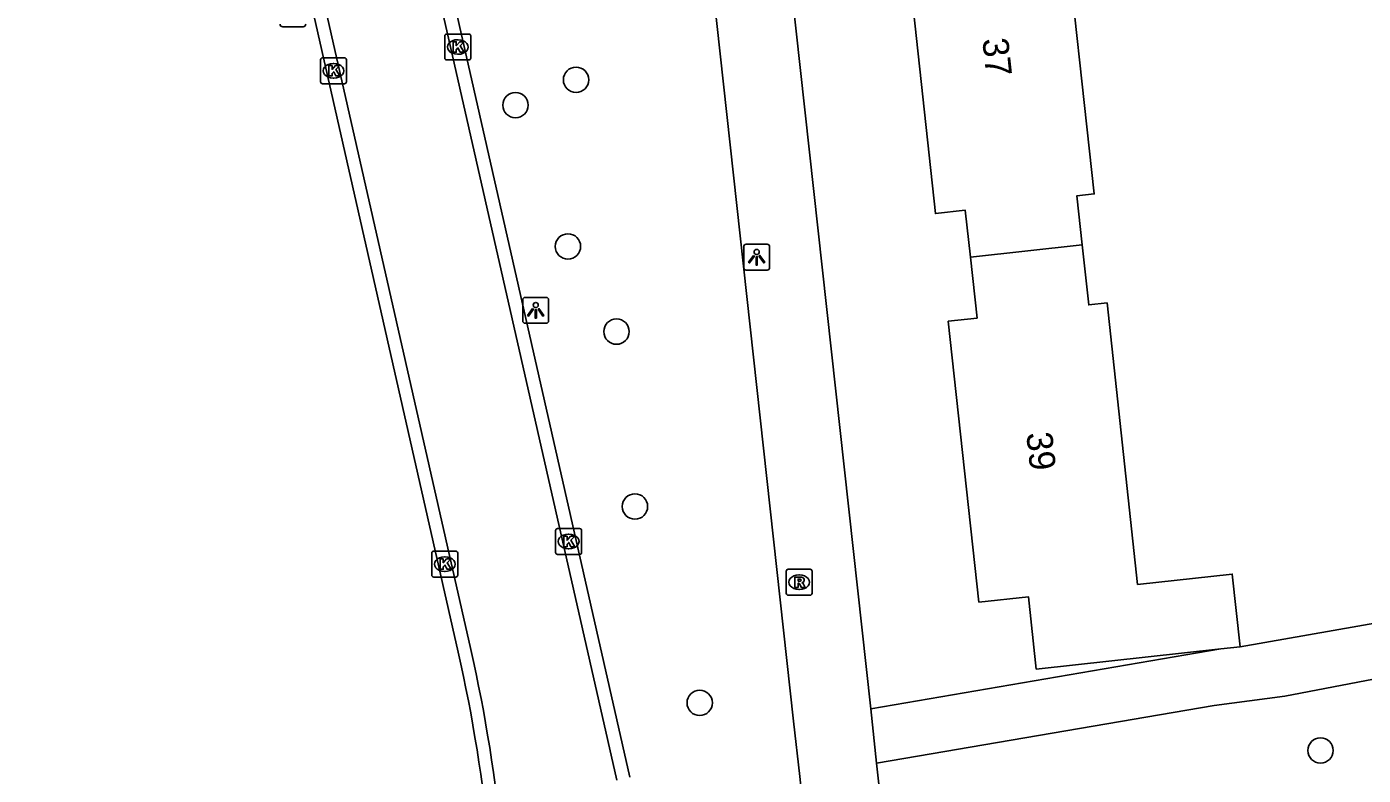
# Model space of a CAD drawing. Extents: x 162675 to 163482, y 379761 to 381227.
# Drawn here: x 162905.2 to 162956.8, y 380352.7 to 380381.6 of the extents above; entities that cross this region are included whole.
import ezdxf

# ---------------------------------------------------------------- set-up
doc = ezdxf.new("R2010")
doc.units = 0
for name, color, linetype in [('IMGEO_Afvalbak', 7, 'Continuous'), ('IMGEO_Boom', 7, 'Continuous'), ('IMGEO_Kolk', 7, 'Continuous'), ('IMGEO_Lichtpunt', 7, 'Continuous'), ('IMGEO_Pand', 7, 'Continuous'), ('IMGEO_Pand_nummerreeks', 7, 'Continuous'), ('IMGEO_Rijbaan_lokaal_gesloten', 7, 'Continuous'), ('IMGEO_Rijbaan_lokaal_open', 7, 'Continuous'), ('IMGEO_Rioolput', 7, 'Continuous'), ('IMGEO_Voetpad_open', 7, 'Continuous')]:
    doc.layers.add(name, color=color, linetype=linetype)

msp = doc.modelspace()

# ---------------------------------------------------------------- linework, layer by layer
at = {"layer": 'IMGEO_Afvalbak'}
for p, q in [((162915.851, 380381.572), (162915.061, 380381.572)), ((162915.061, 380381.572), (162915.851, 380381.572))]:
    msp.add_line(p, q, dxfattribs=at)
for centre, start, end in [((162915.061, 380381.672), 180, 270), ((162915.061, 380381.672), 180, 270), ((162915.851, 380381.672), 270, 0), ((162915.851, 380381.672), 270, 0)]:
    msp.add_arc(centre, 0.1, start, end, dxfattribs=at)
at = {"layer": 'IMGEO_Boom'}
for centre in [(162926.38, 380379.528), (162924.044, 380378.552), (162926.067, 380373.104), (162927.941, 380369.82), (162928.652, 380363.079), (162931.15, 380355.51), (162955.105, 380353.675)]:
    msp.add_circle(centre, 0.489, dxfattribs=at)
at = {"layer": 'IMGEO_Kolk'}
for p, q in [((162921.316, 380380.366), (162921.316, 380381.218)), ((162921.391, 380381.292), (162922.243, 380381.292)), ((162922.317, 380381.218), (162922.317, 380380.366)), ((162921.804, 380381.072), (162921.829, 380381.072)), ((162916.52, 380379.45), (162916.52, 380380.302)), ((162916.595, 380380.376), (162917.447, 380380.376)), ((162917.521, 380380.302), (162917.521, 380379.45)), ((162922.243, 380380.292), (162921.391, 380380.292)), ((162921.827, 380380.512), (162921.802, 380380.512)), ((162917.008, 380380.156), (162917.033, 380380.156)), ((162917.447, 380379.376), (162916.595, 380379.376)), ((162917.031, 380379.596), (162917.006, 380379.596)), ((162925.592, 380361.304), (162925.592, 380362.156)), ((162925.667, 380362.23), (162926.519, 380362.23)), ((162926.593, 380362.156), (162926.593, 380361.304)), ((162926.08, 380362.01), (162926.105, 380362.01)), ((162920.813, 380360.433), (162920.813, 380361.285)), ((162920.888, 380361.359), (162921.74, 380361.359)), ((162921.301, 380361.139), (162921.326, 380361.139)), ((162921.814, 380361.285), (162921.814, 380360.433)), ((162926.519, 380361.23), (162925.667, 380361.23)), ((162926.103, 380361.45), (162926.078, 380361.45)), ((162921.324, 380360.579), (162921.299, 380360.579)), ((162921.74, 380360.359), (162920.888, 380360.359))]:
    msp.add_line(p, q, dxfattribs=at)
for points in [[(162921.316, 380380.366), (162921.316, 380381.218)], [(162921.391, 380381.292), (162922.243, 380381.292)], [(162922.317, 380381.218), (162922.317, 380380.366)], [(162921.637, 380380.992), (162921.76, 380380.992), (162921.76, 380380.841), (162921.89, 380380.992), (162922.054, 380380.992), (162921.908, 380380.841), (162922.061, 380380.592), (162921.909, 380380.592), (162921.824, 380380.756), (162921.76, 380380.689), (162921.76, 380380.592), (162921.637, 380380.592), (162921.637, 380380.992)], [(162916.52, 380379.45), (162916.52, 380380.302)], [(162916.595, 380380.376), (162917.447, 380380.376)], [(162917.521, 380380.302), (162917.521, 380379.45)], [(162922.243, 380380.292), (162921.391, 380380.292)], [(162916.841, 380380.076), (162916.964, 380380.076), (162916.964, 380379.925), (162917.094, 380380.076), (162917.258, 380380.076), (162917.112, 380379.925), (162917.265, 380379.676), (162917.113, 380379.676), (162917.028, 380379.84), (162916.964, 380379.773), (162916.964, 380379.676), (162916.841, 380379.676), (162916.841, 380380.076)], [(162917.447, 380379.376), (162916.595, 380379.376)], [(162925.592, 380361.304), (162925.592, 380362.156)], [(162925.667, 380362.23), (162926.519, 380362.23)], [(162926.593, 380362.156), (162926.593, 380361.304)], [(162925.913, 380361.93), (162926.036, 380361.93), (162926.036, 380361.779), (162926.166, 380361.93), (162926.33, 380361.93), (162926.184, 380361.779), (162926.337, 380361.53), (162926.185, 380361.53), (162926.1, 380361.694), (162926.036, 380361.627), (162926.036, 380361.53), (162925.913, 380361.53), (162925.913, 380361.93)], [(162920.813, 380360.433), (162920.813, 380361.285)], [(162920.888, 380361.359), (162921.74, 380361.359)], [(162921.814, 380361.285), (162921.814, 380360.433)], [(162926.519, 380361.23), (162925.667, 380361.23)], [(162921.134, 380361.059), (162921.257, 380361.059), (162921.257, 380360.908), (162921.387, 380361.059), (162921.551, 380361.059), (162921.405, 380360.908), (162921.558, 380360.659), (162921.406, 380360.659), (162921.321, 380360.823), (162921.257, 380360.756), (162921.257, 380360.659), (162921.134, 380360.659), (162921.134, 380361.059)], [(162921.74, 380360.359), (162920.888, 380360.359)]]:
    msp.add_lwpolyline(points, dxfattribs=at)
for centre, start, end in [((162921.393, 380381.216), 91.552, 178.448), ((162921.393, 380381.216), 91.552, 178.448), ((162922.241, 380381.216), 1.552, 88.448), ((162922.241, 380381.216), 1.552, 88.448), ((162916.597, 380380.3), 91.552, 178.448), ((162916.597, 380380.3), 91.552, 178.448), ((162917.445, 380380.3), 1.552, 88.448), ((162917.445, 380380.3), 1.552, 88.448), ((162921.393, 380380.368), 181.552, 268.448), ((162921.393, 380380.368), 181.552, 268.448), ((162922.241, 380380.368), 271.552, 358.448), ((162922.241, 380380.368), 271.552, 358.448), ((162916.597, 380379.452), 181.552, 268.448), ((162916.597, 380379.452), 181.552, 268.448), ((162917.445, 380379.452), 271.552, 358.448), ((162917.445, 380379.452), 271.552, 358.448), ((162925.669, 380362.154), 91.552, 178.448), ((162925.669, 380362.154), 91.552, 178.448), ((162926.517, 380362.154), 1.552, 88.448), ((162926.517, 380362.154), 1.552, 88.448), ((162920.89, 380361.283), 91.552, 178.448), ((162920.89, 380361.283), 91.552, 178.448), ((162921.738, 380361.283), 1.552, 88.448), ((162921.738, 380361.283), 1.552, 88.448), ((162925.669, 380361.306), 181.552, 268.448), ((162925.669, 380361.306), 181.552, 268.448), ((162926.517, 380361.306), 271.552, 358.448), ((162926.517, 380361.306), 271.552, 358.448), ((162920.89, 380360.435), 181.552, 268.448), ((162920.89, 380360.435), 181.552, 268.448), ((162921.738, 380360.435), 271.552, 358.448), ((162921.738, 380360.435), 271.552, 358.448)]:
    msp.add_arc(centre, 0.0765, start, end, dxfattribs=at)
for centre, major_axis, ratio, start_param, end_param in [((162921.803, 380380.792), (-0.387, 0.002), 0.722429, 4.712389, 7.853982), ((162921.828, 380380.792), (-0.39, 0.002), 0.717154, 1.570796, 4.712389), ((162917.007, 380379.876), (-0.387, 0.002), 0.722429, 4.712389, 7.853982), ((162917.032, 380379.876), (-0.39, 0.002), 0.717154, 1.570796, 4.712389), ((162926.079, 380361.73), (-0.387, 0.002), 0.722429, 4.712389, 7.853982), ((162926.104, 380361.73), (-0.39, 0.002), 0.717154, 1.570796, 4.712389), ((162921.3, 380360.859), (-0.387, 0.002), 0.722429, 4.712389, 7.853982), ((162921.325, 380360.859), (-0.39, 0.002), 0.717154, 1.570796, 4.712389)]:
    msp.add_ellipse(centre, major_axis=major_axis, ratio=ratio, start_param=start_param, end_param=end_param, dxfattribs=at)
at = {"layer": 'IMGEO_Lichtpunt'}
for p, q in [((162932.851, 380373.093), (162932.851, 380372.286)), ((162932.851, 380373.093), (162932.851, 380372.286)), ((162933.753, 380373.188), (162932.945, 380373.188)), ((162933.753, 380373.188), (162932.945, 380373.188)), ((162933.847, 380372.286), (162933.847, 380373.093)), ((162933.847, 380372.286), (162933.847, 380373.093)), ((162932.945, 380372.192), (162933.753, 380372.192)), ((162932.945, 380372.192), (162933.753, 380372.192)), ((162924.326, 380371.047), (162924.326, 380370.24)), ((162924.326, 380371.047), (162924.326, 380370.24)), ((162925.228, 380371.142), (162924.42, 380371.142)), ((162925.228, 380371.142), (162924.42, 380371.142)), ((162925.322, 380370.24), (162925.322, 380371.047)), ((162925.322, 380370.24), (162925.322, 380371.047)), ((162924.42, 380370.146), (162925.228, 380370.146)), ((162924.42, 380370.146), (162925.228, 380370.146))]:
    msp.add_line(p, q, dxfattribs=at)
for points in [[(162933.225, 380372.757), (162933.264, 380372.729), (162933.076, 380372.467), (162933.038, 380372.494), (162933.225, 380372.757)], [(162933.327, 380372.709), (162933.374, 380372.709), (162933.374, 380372.387), (162933.327, 380372.387), (162933.327, 380372.709)], [(162933.437, 380372.729), (162933.475, 380372.756), (162933.662, 380372.494), (162933.623, 380372.466), (162933.437, 380372.729)], [(162924.7, 380370.711), (162924.739, 380370.683), (162924.551, 380370.421), (162924.513, 380370.448), (162924.7, 380370.711)], [(162924.802, 380370.663), (162924.849, 380370.663), (162924.849, 380370.341), (162924.802, 380370.341), (162924.802, 380370.663)], [(162924.912, 380370.683), (162924.95, 380370.71), (162925.137, 380370.448), (162925.098, 380370.42), (162924.912, 380370.683)]]:
    msp.add_lwpolyline(points, dxfattribs=at)
for centre in [(162933.35, 380372.891), (162924.825, 380370.845)]:
    msp.add_circle(centre, 0.0994, dxfattribs=at)
for centre, start, end in [((162932.945, 380373.093), 90, 180), ((162932.945, 380373.093), 90, 180), ((162933.753, 380373.093), 0, 90), ((162933.753, 380373.093), 0, 90), ((162932.945, 380372.286), 180, 270), ((162932.945, 380372.286), 180, 270), ((162933.753, 380372.286), 270, 0), ((162933.753, 380372.286), 270, 360), ((162924.42, 380371.047), 90, 180), ((162924.42, 380371.047), 90, 180), ((162925.228, 380371.047), 0, 90), ((162925.228, 380371.047), 0, 90), ((162924.42, 380370.24), 180, 270), ((162924.42, 380370.24), 180, 270), ((162925.228, 380370.24), 270, 0), ((162925.228, 380370.24), 270, 360)]:
    msp.add_arc(centre, 0.0946, start, end, dxfattribs=at)
at = {"layer": 'IMGEO_Pand'}
for points in [[(162945.909, 380373.16), (162945.703, 380375.057), (162946.371, 380375.13), (162945.155, 380386.295)], [(162939.023, 380385.627), (162940.248, 380374.372), (162941.398, 380374.497), (162941.595, 380372.69)], [(162941.595, 380372.69), (162945.909, 380373.16)], [(162945.909, 380373.16), (162946.16, 380370.851), (162946.868, 380370.928), (162948.049, 380360.077), (162951.696, 380360.474), (162952.002, 380357.671)], [(162951.261, 380357.59), (162944.136, 380356.815), (162943.832, 380359.601), (162941.922, 380359.393), (162940.743, 380370.221), (162941.851, 380370.341), (162941.595, 380372.69)], [(162952.002, 380357.671), (162951.261, 380357.59)]]:
    msp.add_lwpolyline(points, dxfattribs=at)
at = {"layer": 'IMGEO_Rijbaan_lokaal_gesloten'}
for points in [[(162905.664, 380428.582), (162908.696, 380416.996), (162911.256, 380406.295), (162922.323, 380357.573)], [(162927.957, 380352.531), (162914.799, 380410.486)]]:
    msp.add_lwpolyline(points, dxfattribs=at)
msp.add_arc((162861.791, 380344.043), 62.026, 5.47233, 12.59963, dxfattribs=at)
at = {"layer": 'IMGEO_Rijbaan_lokaal_open'}
for points in [[(162921.832, 380357.466), (162910.779, 380406.188), (162907.954, 380417.824), (162905.185, 380428.457)], [(162928.454, 380352.652), (162915.849, 380408.193)]]:
    msp.add_lwpolyline(points, dxfattribs=at)
msp.add_arc((162864.581, 380344.469), 58.708, 5.30803, 12.79041, dxfattribs=at)
at = {"layer": 'IMGEO_Rioolput'}
for p, q in [((162934.487, 380359.735), (162934.487, 380360.587)), ((162934.562, 380360.661), (162935.414, 380360.661)), ((162935.488, 380360.587), (162935.488, 380359.735)), ((162934.975, 380360.441), (162935, 380360.441)), ((162935.414, 380359.661), (162934.562, 380359.661)), ((162934.998, 380359.881), (162934.973, 380359.881))]:
    msp.add_line(p, q, dxfattribs=at)
for points in [[(162934.487, 380359.735), (162934.487, 380360.587)], [(162934.562, 380360.661), (162935.414, 380360.661)], [(162935.488, 380360.587), (162935.488, 380359.735)], [(162935.076, 380360.359), (162934.824, 380360.361), (162934.824, 380359.961)], [(162934.824, 380359.961), (162934.948, 380359.961), (162934.948, 380360.123), (162934.959, 380360.123)], [(162935.002, 380360.28), (162934.948, 380360.28), (162934.948, 380360.199)], [(162934.948, 380360.199), (162935, 380360.199)], [(162935.006, 380360.094), (162935.077, 380359.961), (162935.217, 380359.961), (162935.152, 380360.087)], [(162935.414, 380359.661), (162934.562, 380359.661)]]:
    msp.add_lwpolyline(points, dxfattribs=at)
for centre, radius, start, end in [((162934.564, 380360.585), 0.0765, 91.552, 178.448), ((162934.564, 380360.585), 0.0765, 91.552, 178.448), ((162935.412, 380360.585), 0.0765, 1.552, 88.448), ((162935.412, 380360.585), 0.0765, 1.552, 88.448), ((162934.958, 380360.07), 0.0533, 26.0293, 88.6989), ((162934.984, 380360.388), 0.19, 274.7715, 282.9687), ((162935.008, 380360.184), 0.0964, 77.0061, 93.1865), ((162935.022, 380360.241), 0.0378, 276.6634, 79.6772), ((162935.075, 380360.249), 0.109, 350.3612, 89.416), ((162935.073, 380360.249), 0.112, 277.5842, 350.9817), ((162935.057, 380360.034), 0.108, 29.5134, 73.7905), ((162934.564, 380359.737), 0.0765, 181.552, 268.448), ((162934.564, 380359.737), 0.0765, 181.552, 268.448), ((162935.412, 380359.737), 0.0765, 271.552, 358.448), ((162935.412, 380359.737), 0.0765, 271.552, 358.448)]:
    msp.add_arc(centre, radius, start, end, dxfattribs=at)
for centre, major_axis, ratio, start_param, end_param in [((162934.974, 380360.161), (-0.387, 0.002), 0.722429, 4.712389, 7.853982), ((162934.999, 380360.161), (-0.39, 0.002), 0.717154, 1.570796, 4.712389)]:
    msp.add_ellipse(centre, major_axis=major_axis, ratio=ratio, start_param=start_param, end_param=end_param, dxfattribs=at)
at = {"layer": 'IMGEO_Voetpad_open'}
for points in [[(162937.748, 380355.281), (162934.361, 380386.086), (162931.642, 380410.639)], [(162928.521, 380410.378), (162928.851, 380408.226), (162930.912, 380389.894), (162934.775, 380354.805), (162935.009, 380352.675), (162935.135, 380351.536)], [(162992.818, 380364.786), (162987.152, 380363.833), (162952.002, 380357.671)], [(162937.978, 380353.182), (162950.999, 380355.403), (162953.727, 380355.77), (162958.085, 380356.605), (162973.327, 380359.209), (162989.055, 380361.908), (162991.897, 380362.399), (163000, 380363.76), (163005.21, 380364.635), (163006.568, 380353.401)], [(162951.261, 380357.59), (162937.748, 380355.281)], [(162937.748, 380355.281), (162937.978, 380353.182)], [(162938.144, 380351.678), (162937.978, 380353.182)]]:
    msp.add_lwpolyline(points, dxfattribs=at)

# ---------------------------------------------------------------- texts
at = {"layer": 'IMGEO_Pand_nummerreeks'}
for s, rotation, p in [('37', 276.2116, (162942.051, 380381.094)), ('39', 276.2141, (162943.748, 380365.902))]:
    msp.add_text(s, height=1, rotation=rotation, dxfattribs=at).set_placement(p)

doc.saveas('drawing.dxf')
